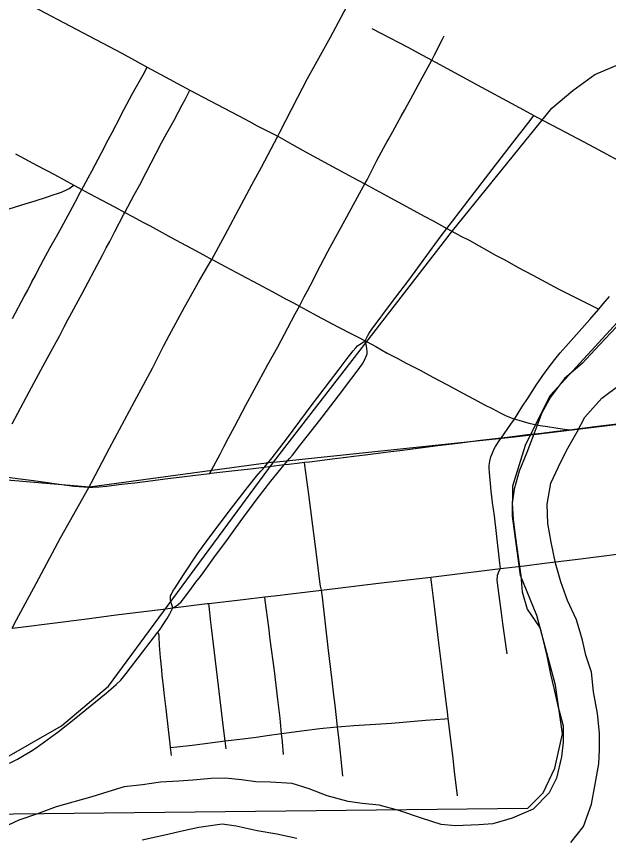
# Model space of a CAD drawing. Extents: x 0 to 34, y 0 to 22.
# Drawn here: x 3.7866 to 3.9849, y 15.8204 to 16.0949 of the extents above; entities that cross this region are included whole.
import ezdxf

# ---------------------------------------------------------------- set-up
doc = ezdxf.new("R2010")
doc.units = 0
for name, color, linetype in [('GM_X_City_Street', 7, 'Continuous'), ('GM_X_Corporation', 7, 'Continuous'), ('GM_X_County_Road', 7, 'Continuous'), ('GM_X_Interchange_Ramps', 7, 'Continuous'), ('GM_X_Major_River', 7, 'Continuous'), ('GM_X_Rail_Line', 7, 'Continuous'), ('GM_X_State_Route', 7, 'Continuous')]:
    doc.layers.add(name, color=color, linetype=linetype)

msp = doc.modelspace()

# ---------------------------------------------------------------- linework, layer by layer
at = {"layer": 'GM_X_City_Street'}
for points in [[(3.90559, 16.09086), (3.90888, 16.08911), (3.9174, 16.08464), (3.92261, 16.0819), (3.92571, 16.08022), (3.92696, 16.07954), (3.93475, 16.07528), (3.94233, 16.07113), (3.9523, 16.06579), (3.9576, 16.0629), (3.95988, 16.06166), (3.963, 16.05996), (3.96862, 16.05708), (3.98013, 16.05089), (3.99212, 16.04442), (4.00036, 16.04005), (4.0012, 16.03959), (4.00801, 16.03591), (4.01316, 16.03307), (4.0162, 16.03139)], [(3.85119, 15.94162), (3.852, 15.94309), (3.85479, 15.94819), (3.85609, 15.9507), (3.85753, 15.95344), (3.85974, 15.95763), (3.8634, 15.9646), (3.86619, 15.96977), (3.87081, 15.97824), (3.87409, 15.98411), (3.8775, 15.99052), (3.87998, 15.99518), (3.88135, 15.99778), (3.88179, 15.99863), (3.88294, 16.00092), (3.88405, 16.00296), (3.88592, 16.0065), (3.88733, 16.00923), (3.88846, 16.0114), (3.89092, 16.01606), (3.89238, 16.01878), (3.89416, 16.02203), (3.89725, 16.02776), (3.89949, 16.03183), (3.90286, 16.03797), (3.90326, 16.03872), (3.90401, 16.04013), (3.90688, 16.04574), (3.90729, 16.04653), (3.90889, 16.04947), (3.91016, 16.05189), (3.91075, 16.05298), (3.91107, 16.05353), (3.91261, 16.05628), (3.91543, 16.06143), (3.91666, 16.06361), (3.91758, 16.06528), (3.91862, 16.06722), (3.92116, 16.07186), (3.92571, 16.08022), (3.92665, 16.08196), (3.92932, 16.0872), (3.92987, 16.08832)], [(3.78527, 15.99369), (3.78922, 16.00098), (3.79037, 16.00316), (3.79176, 16.00593), (3.79293, 16.00811), (3.79366, 16.00947), (3.79571, 16.01329), (3.79793, 16.01739), (3.79998, 16.02108), (3.80168, 16.02416), (3.80533, 16.03093), (3.80721, 16.03452), (3.80763, 16.03526), (3.80852, 16.03689), (3.80905, 16.03786), (3.81065, 16.04081), (3.8118, 16.04296), (3.81508, 16.04912), (3.81732, 16.05352), (3.81862, 16.05596), (3.82141, 16.06131), (3.82182, 16.06209), (3.8254, 16.06877), (3.82681, 16.07133), (3.82901, 16.07533), (3.83039, 16.07782)], [(3.78513, 15.95838), (3.79083, 15.96905), (3.79554, 15.97782), (3.79826, 15.9827), (3.80057, 15.98697), (3.8011, 15.98799), (3.80261, 15.99086), (3.80397, 15.99341), (3.8045, 15.99438), (3.80863, 16.00208), (3.8106, 16.00577), (3.81274, 16.00987), (3.81552, 16.01507), (3.81668, 16.01728), (3.81783, 16.01949), (3.81957, 16.02278), (3.8226, 16.02856), (3.82294, 16.02916), (3.826, 16.03503), (3.8279, 16.03847), (3.82999, 16.04251), (3.8334, 16.04907), (3.83517, 16.05253), (3.83693, 16.05575), (3.83927, 16.05992), (3.84071, 16.06261), (3.8421, 16.06521), (3.84308, 16.06707), (3.84469, 16.07015)], [(3.90343, 15.98612), (3.9042, 15.98778), (3.90472, 15.98877), (3.90533, 15.98973), (3.91216, 15.99888), (3.918, 16.00654), (3.92885, 16.02136), (3.93072, 16.0238), (3.93264, 16.0263), (3.93779, 16.03293), (3.94591, 16.04353), (3.95199, 16.05135), (3.95861, 16.06001), (3.95988, 16.06166)], [(3.87414, 16.05469), (3.87877, 16.05202), (3.88338, 16.04946), (3.89116, 16.04526), (3.8993, 16.04087), (3.90326, 16.03872), (3.91181, 16.03406), (3.91719, 16.03117), (3.92311, 16.0279), (3.9261, 16.02632), (3.93072, 16.0238), (3.93361, 16.02222), (3.93546, 16.02125), (3.93816, 16.01985), (3.94728, 16.01479), (3.94993, 16.01337), (3.95489, 16.01063), (3.95673, 16.00965), (3.95952, 16.00818), (3.96825, 16.00353), (3.97938, 15.99791), (3.98161, 15.99678)], [(3.78626, 16.04877), (3.7935, 16.04495), (3.79932, 16.04186), (3.80578, 16.03837), (3.80852, 16.03689), (3.81097, 16.03557), (3.81962, 16.03094), (3.82294, 16.02916), (3.82549, 16.0278), (3.82893, 16.02597), (3.83139, 16.02468), (3.83837, 16.02084), (3.84661, 16.01643), (3.84925, 16.01502), (3.85201, 16.01347), (3.85235, 16.01327), (3.85509, 16.01182), (3.86172, 16.00824), (3.86768, 16.00511), (3.87364, 16.00192), (3.87674, 16.00024), (3.87933, 15.99887), (3.88135, 15.99778), (3.88379, 15.99647), (3.88711, 15.99464), (3.89449, 15.99078), (3.89858, 15.98864), (3.90057, 15.98761), (3.90343, 15.98612), (3.90382, 15.98591), (3.90691, 15.98423), (3.91078, 15.98209), (3.9141, 15.98032), (3.91715, 15.97873), (3.92175, 15.9763), (3.92602, 15.97399), (3.93067, 15.97154), (3.93604, 15.96863), (3.93986, 15.96663), (3.94337, 15.96476), (3.94608, 15.96337), (3.94864, 15.96204), (3.95042, 15.96121), (3.95336, 15.95995)], [(3.78167, 16.02966), (3.78841, 16.03173), (3.79282, 16.03306), (3.79631, 16.03421), (3.79919, 16.03514), (3.80034, 16.03554), (3.8017, 16.03602), (3.80338, 16.03673), (3.80428, 16.03722), (3.80506, 16.03779), (3.80578, 16.03837)], [(3.9487, 15.90985), (3.94851, 15.91165), (3.94739, 15.92161), (3.94668, 15.92752), (3.94606, 15.93199), (3.94561, 15.93575), (3.94532, 15.93836), (3.94511, 15.94067), (3.94498, 15.94212), (3.94494, 15.94332), (3.94494, 15.94427), (3.94502, 15.94514), (3.94515, 15.9459), (3.94551, 15.94734), (3.9461, 15.9489), (3.94651, 15.94977), (3.94705, 15.95072), (3.94847, 15.95299), (3.94888, 15.95357), (3.95212, 15.95821), (3.95336, 15.95995), (3.95581, 15.96395), (3.95792, 15.9671), (3.96069, 15.97127), (3.96292, 15.9745), (3.9647, 15.97706), (3.96684, 15.97987), (3.9687, 15.98211), (3.97152, 15.98529), (3.97598, 15.99025), (3.97863, 15.99327), (3.98161, 15.99678), (3.98309, 15.99853), (3.98516, 16.00105)], [(3.83895, 15.89668), (3.83839, 15.89841), (3.83818, 15.89924), (3.83813, 15.90006), (3.83822, 15.90071), (3.8385, 15.90134), (3.839, 15.90227), (3.83973, 15.90339), (3.84252, 15.90777), (3.84737, 15.915), (3.85172, 15.92098), (3.85864, 15.93011), (3.86394, 15.93699), (3.86698, 15.94079), (3.86844, 15.94253), (3.86906, 15.94323), (3.86951, 15.94375), (3.87226, 15.94698), (3.87737, 15.95369), (3.88534, 15.96434), (3.89436, 15.97622), (3.89732, 15.9802), (3.89935, 15.98284), (3.90022, 15.98384), (3.90083, 15.98444), (3.90143, 15.98492), (3.90273, 15.9857), (3.90343, 15.98612)], [(3.83895, 15.89668), (3.84017, 15.89738), (3.8409, 15.89794), (3.84172, 15.89872), (3.84298, 15.90028), (3.84525, 15.90331), (3.84672, 15.90528), (3.8482, 15.90724), (3.84909, 15.90848), (3.85326, 15.9142), (3.85668, 15.91888), (3.86001, 15.92351), (3.86239, 15.92672), (3.86569, 15.93114), (3.86688, 15.93274), (3.86795, 15.93419), (3.87177, 15.93912), (3.8763, 15.94458), (3.87806, 15.94671), (3.87906, 15.94788), (3.8815, 15.95107), (3.88322, 15.95325), (3.88453, 15.95494), (3.88901, 15.96058), (3.89587, 15.96962), (3.89717, 15.97137), (3.90075, 15.97603), (3.90243, 15.97851), (3.90325, 15.97994), (3.90382, 15.9812), (3.90399, 15.98184), (3.90403, 15.98237), (3.90395, 15.98371), (3.90373, 15.98492), (3.90343, 15.98612)], [(3.88878, 15.90262), (3.88847, 15.90395), (3.88821, 15.90552), (3.88764, 15.91012), (3.88704, 15.91473), (3.88587, 15.9242), (3.88449, 15.93469), (3.88318, 15.94448), (3.88307, 15.94536)], [(3.95095, 15.88126), (3.94947, 15.89151), (3.949, 15.89507), (3.94826, 15.90085), (3.94763, 15.90594), (3.94762, 15.90644), (3.94764, 15.90694), (3.94774, 15.90763), (3.9479, 15.90824), (3.94819, 15.90893), (3.9487, 15.90985)], [(3.93428, 15.83369), (3.9333, 15.84187), (3.93281, 15.8462), (3.93171, 15.85531), (3.9312, 15.85966), (3.93093, 15.8619), (3.93053, 15.86524), (3.92944, 15.87427), (3.92799, 15.88589), (3.92722, 15.89162), (3.92654, 15.89724), (3.92556, 15.90529), (3.92534, 15.90703)], [(3.89591, 15.84029), (3.89533, 15.84607), (3.89465, 15.85232), (3.89412, 15.85684), (3.89328, 15.86409), (3.89287, 15.86746), (3.89231, 15.8724), (3.89101, 15.88342), (3.88906, 15.90024), (3.88878, 15.90262)], [(3.87599, 15.84761), (3.87565, 15.85178), (3.87539, 15.85458), (3.87501, 15.85847), (3.87487, 15.8598), (3.87411, 15.86596), (3.87299, 15.87556), (3.87157, 15.88613), (3.87106, 15.89024), (3.8699, 15.89918), (3.86974, 15.90039)], [(3.78429, 15.84472), (3.78693, 15.84605), (3.78922, 15.84731), (3.79125, 15.84857), (3.79324, 15.84987), (3.79692, 15.85246), (3.80052, 15.85515), (3.80593, 15.85938), (3.81666, 15.86814), (3.81822, 15.86944), (3.81994, 15.871), (3.8215, 15.87254), (3.82333, 15.87473), (3.82885, 15.88186), (3.83397, 15.88854), (3.83454, 15.88928), (3.83623, 15.89175), (3.8371, 15.89318), (3.83796, 15.89473), (3.83895, 15.89668)], [(3.85679, 15.84952), (3.85649, 15.85213), (3.85596, 15.85656), (3.85387, 15.87339), (3.85189, 15.89013), (3.85169, 15.89195), (3.85114, 15.89729), (3.85104, 15.8982)], [(3.83855, 15.84727), (3.83821, 15.84992), (3.83805, 15.8512), (3.83747, 15.85593), (3.83673, 15.86289), (3.8361, 15.86828), (3.83582, 15.87064), (3.83544, 15.87403), (3.83523, 15.87594), (3.83483, 15.88005), (3.83453, 15.88412), (3.83439, 15.8872), (3.83436, 15.88756), (3.8343, 15.88787), (3.83419, 15.88817), (3.83397, 15.88854)], [(3.83821, 15.84992), (3.84035, 15.85015), (3.84542, 15.85074), (3.84888, 15.85113), (3.85649, 15.85213), (3.8624, 15.85287), (3.86683, 15.85339), (3.87052, 15.85393), (3.87539, 15.85458), (3.88296, 15.85563), (3.88819, 15.85627), (3.89282, 15.85674), (3.89412, 15.85684), (3.89962, 15.85726), (3.90857, 15.85788), (3.91223, 15.85813), (3.92363, 15.85906), (3.93006, 15.85957), (3.9312, 15.85966)]]:
    msp.add_lwpolyline(points, dxfattribs=at)
at = {"layer": 'GM_X_Corporation'}
msp.add_lwpolyline([(3.70451, 15.82679), (3.95785, 15.82961), (3.96301, 15.83469), (3.96686, 15.84299), (3.96941, 15.85453), (3.96707, 15.87084), (3.96081, 15.8942), (3.95541, 15.9075), (3.95272, 15.92742), (3.9528, 15.93764), (3.95707, 15.95126), (3.96534, 15.96787), (3.99037, 15.99515), (4.01899, 16.02146), (4.0329, 16.03159), (4.05248, 16.04016), (4.07534, 16.05741), (4.0933, 16.07661), (4.10559, 16.09887)], dxfattribs=at)
at = {"layer": 'GM_X_County_Road'}
for points in [[(3.76116, 16.11463), (3.76237, 16.11405), (3.76368, 16.11343), (3.77139, 16.10928), (3.77695, 16.10633), (3.79434, 16.09706), (3.80443, 16.09175), (3.82185, 16.08258), (3.83039, 16.07782)], [(3.83039, 16.07782), (3.83785, 16.07379), (3.84469, 16.07015)], [(3.84469, 16.07015), (3.85143, 16.06657), (3.86321, 16.06042), (3.86537, 16.05925), (3.86725, 16.05825), (3.87414, 16.05469)]]:
    msp.add_lwpolyline(points, dxfattribs=at)
at = {"layer": 'GM_X_Interchange_Ramps'}
msp.add_lwpolyline([(3.97176, 15.95626), (3.9693, 15.95663), (3.96726, 15.9569), (3.96444, 15.95731), (3.96198, 15.95771), (3.96025, 15.95803), (3.95825, 15.95849), (3.95492, 15.95944), (3.95336, 15.95995)], dxfattribs=at)
at = {"layer": 'GM_X_Major_River'}
for points in [[(3.98757, 15.99087), (3.98184, 15.98485), (3.9761, 15.97863), (3.97018, 15.97355), (3.96539, 15.96732), (3.96251, 15.96204), (3.96019, 15.95579), (3.95748, 15.94879), (3.95497, 15.94255), (3.95322, 15.93649), (3.95261, 15.93175), (3.95296, 15.92644), (3.95367, 15.92017), (3.95457, 15.91371), (3.95547, 15.90744), (3.956, 15.90213), (3.95767, 15.89623), (3.96199, 15.88994), (3.9642, 15.88062), (3.96548, 15.87454), (3.96658, 15.86979), (3.96787, 15.8639), (3.96972, 15.85724), (3.96968, 15.85174), (3.96907, 15.84681), (3.9675, 15.83961), (3.965, 15.8347), (3.95965, 15.82924), (3.95261, 15.82625), (3.94614, 15.82441), (3.9414, 15.82406), (3.93362, 15.82374), (3.92888, 15.82416), (3.92225, 15.8263), (3.91468, 15.82882), (3.90805, 15.83058), (3.90236, 15.83119), (3.89763, 15.8318), (3.89062, 15.83375), (3.88457, 15.83607), (3.87889, 15.83782), (3.87168, 15.83826), (3.86675, 15.83848), (3.86201, 15.83909), (3.85651, 15.8397), (3.85177, 15.83955), (3.84569, 15.83903), (3.84095, 15.83868)], [(3.97228, 15.81813), (3.97649, 15.82341), (3.97921, 15.83098), (3.98039, 15.83762), (3.98158, 15.84444), (3.9818, 15.84918), (3.98184, 15.85468), (3.98113, 15.86133), (3.97986, 15.86855), (3.97915, 15.87519), (3.97729, 15.8809), (3.97619, 15.88584), (3.97415, 15.89269), (3.97116, 15.89916), (3.96893, 15.90544), (3.96708, 15.91172), (3.96561, 15.91875), (3.96452, 15.92502), (3.96438, 15.93147), (3.96557, 15.93848), (3.96807, 15.94397), (3.97077, 15.94945), (3.97442, 15.95568), (3.97692, 15.9606), (3.98266, 15.967), (3.98876, 15.97151)], [(3.84095, 15.83868), (3.83487, 15.83835), (3.82879, 15.83745), (3.82272, 15.83673), (3.8172, 15.83507), (3.81188, 15.8334), (3.7999, 15.83008), (3.79362, 15.82766), (3.78735, 15.82562), (3.78011, 15.82226)], [(3.82866, 15.81904), (3.83626, 15.82069), (3.84253, 15.82216), (3.84766, 15.82326), (3.85545, 15.82434), (3.86019, 15.82373), (3.8672, 15.82216), (3.87383, 15.82097), (3.88046, 15.81959)]]:
    msp.add_lwpolyline(points, dxfattribs=at)
at = {"layer": 'GM_X_Rail_Line'}
for points in [[(3.87267, 15.94556), (3.81111, 15.93714), (3.73847, 15.94326), (3.60197, 15.91725), (3.48115, 15.89698), (3.42495, 15.8507), (3.18526, 15.79853), (3.02464, 15.76082), (2.89809, 15.73596), (2.60407, 16.00063), (2.47782, 16.11184), (2.33987, 16.24504), (2.23167, 16.2458), (2.21504, 16.26646), (2.14289, 16.38363), (2.11165, 16.43175), (2.10072, 16.44113), (2.1, 16.44138)], [(3.87267, 15.94556), (3.93258, 16.023), (3.96589, 16.0641), (3.9729, 16.07), (3.98031, 16.0754), (3.99264, 16.08069), (4.00586, 16.08535), (4.01723, 16.08801), (4.02665, 16.08895), (4.04143, 16.08832), (4.07096, 16.08181), (4.0999, 16.07348), (4.14641, 16.05965)], [(3.87267, 15.94556), (3.95334, 15.95397), (4.05046, 15.96583)], [(2.1, 14.2793), (2.17615, 14.36566), (2.49842, 14.73281), (2.80361, 15.08859), (3.07649, 15.40969), (3.30023, 15.67247), (3.32247, 15.69248), (3.34849, 15.71089), (3.38277, 15.73382), (3.4199, 15.75012), (3.47025, 15.76679), (3.52412, 15.78019), (3.64176, 15.80886), (3.72472, 15.82815), (3.7597, 15.83673), (3.78011, 15.84488), (3.80172, 15.85717), (3.81743, 15.87046), (3.87267, 15.94556)]]:
    msp.add_lwpolyline(points, dxfattribs=at)
at = {"layer": 'GM_X_State_Route'}
for p, q in [((3.87437, 16.05514), (3.87482, 16.05603)), ((3.8763, 15.94458), (3.86951, 15.94375))]:
    msp.add_line(p, q, dxfattribs=at)
for points in [[(3.87482, 16.05603), (3.88066, 16.06757), (3.88412, 16.074), (3.88619, 16.07782), (3.89179, 16.08793), (3.89996, 16.10333), (3.90148, 16.10621), (3.90888, 16.11986), (3.91504, 16.13126), (3.91696, 16.13486), (3.92211, 16.14458), (3.93029, 16.15959), (3.93578, 16.16995), (3.94067, 16.17913)], [(3.81086, 15.93707), (3.81173, 15.93872), (3.81781, 15.95023), (3.82612, 15.96582), (3.83212, 15.97705), (3.83586, 15.98441), (3.8377, 15.98798), (3.84286, 15.99743), (3.84427, 16.00002), (3.84754, 16.00583), (3.85064, 16.01113), (3.85201, 16.01347), (3.85645, 16.02163), (3.86193, 16.03191), (3.86557, 16.03867), (3.86866, 16.04433), (3.87414, 16.05469), (3.87437, 16.05514)], [(4.00999, 15.96085), (4.00403, 15.96016), (3.99486, 15.95904), (3.98955, 15.95842), (3.9803, 15.95733), (3.97176, 15.95626)], [(3.97176, 15.95626), (3.96752, 15.95574), (3.96242, 15.95516), (3.95773, 15.95463), (3.9509, 15.9538), (3.94888, 15.95357)], [(3.94888, 15.95357), (3.94205, 15.95277), (3.93443, 15.95182), (3.92776, 15.95096), (3.92439, 15.95051), (3.915, 15.94937), (3.91197, 15.949), (3.90778, 15.94847), (3.90339, 15.9479), (3.89957, 15.94741), (3.89615, 15.94699), (3.89232, 15.9465), (3.8882, 15.946), (3.8847, 15.94555), (3.88307, 15.94536)], [(3.86951, 15.94375), (3.86496, 15.9432), (3.85971, 15.94262), (3.85165, 15.94167), (3.85119, 15.94162)], [(3.88307, 15.94536), (3.8815, 15.94518), (3.87779, 15.94477), (3.8763, 15.94458)], [(3.81086, 15.93707), (3.80917, 15.93709), (3.80596, 15.93738), (3.80085, 15.93804), (3.79226, 15.93924), (3.7869, 15.93993), (3.77625, 15.94136)], [(3.85119, 15.94162), (3.83638, 15.93982), (3.83226, 15.93928), (3.82621, 15.93854), (3.82387, 15.93825), (3.82086, 15.93788), (3.81691, 15.93742), (3.81432, 15.93713), (3.81222, 15.93705), (3.81086, 15.93707)], [(3.78516, 15.88989), (3.78664, 15.89269), (3.79317, 15.90485), (3.80134, 15.92021), (3.81086, 15.93707)], [(3.9487, 15.90985), (3.95662, 15.91083), (3.96342, 15.91168), (3.97454, 15.91306), (3.98248, 15.91403), (3.98779, 15.91469), (3.99399, 15.91539), (4.00188, 15.91629), (4.01259, 15.91751), (4.01455, 15.91773)], [(3.92534, 15.90703), (3.93435, 15.9081), (3.94337, 15.90919), (3.9487, 15.90985)], [(3.88878, 15.90262), (3.88969, 15.90273), (3.90788, 15.90497), (3.92534, 15.90703)], [(3.86974, 15.90039), (3.87491, 15.90101), (3.87657, 15.90121), (3.88878, 15.90262)], [(3.85104, 15.8982), (3.86252, 15.89951), (3.86974, 15.90039)], [(3.78516, 15.88989), (3.78811, 15.89026), (3.79863, 15.89158), (3.81012, 15.89305), (3.81998, 15.89432), (3.83569, 15.89627), (3.83895, 15.89668)], [(3.83895, 15.89668), (3.85048, 15.89813), (3.85104, 15.8982)]]:
    msp.add_lwpolyline(points, dxfattribs=at)

doc.saveas('drawing.dxf')
